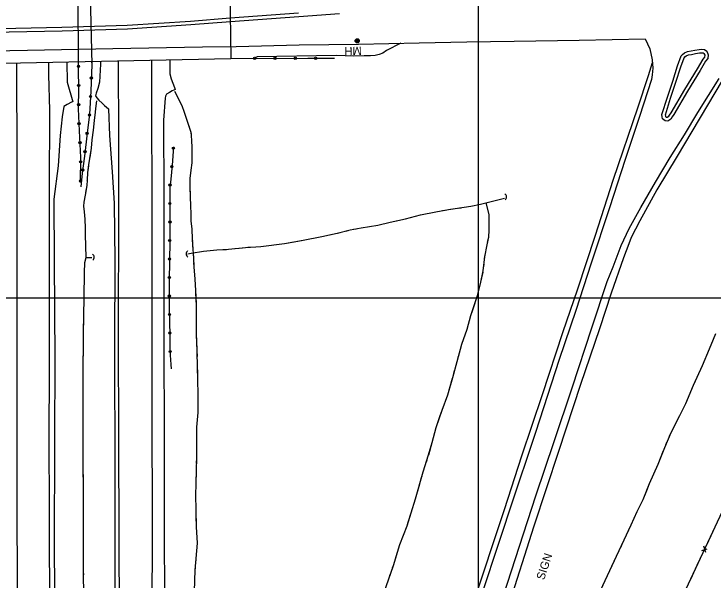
# Model space of a CAD drawing. Extents: x 353423 to 364002, y 127000 to 201942.
# Drawn here: x 360164 to 360670, y 158295 to 158706 of the extents above; entities that cross this region are included whole.
import ezdxf

# ---------------------------------------------------------------- set-up
doc = ezdxf.new("R2010")
doc.units = 0
for name, color, linetype in [('E_DTM_SlopeBottom', 7, 'Continuous'), ('E_DTM_SlopeTop', 7, 'Continuous'), ('E_LAND_BrushLine', 7, 'Continuous'), ('E_LAND_TreeLine', 7, 'Continuous'), ('E_MISCPROP', 7, 'Continuous'), ('E_STRUCT_WingWall', 7, 'Continuous'), ('E_UTL_ETransformer', 7, 'Continuous')]:
    doc.layers.add(name, color=color, linetype=linetype)

msp = doc.modelspace()

# ---------------------------------------------------------------- linework, layer by layer
at = {"layer": 'E_DTM_SlopeBottom'}
for p, q in [((360661.73, 158316.73), (360665.71, 158317.9)), ((360664.54, 158315.23), (360663.21, 158319.88))]:
    msp.add_line(p, q, dxfattribs=at)
for points in [[(360320.65, 158673.05), (360109.56, 158668.79), (360108.15, 158735.07), (360319.6, 158739.06), (360320.65, 158673.05)], [(360336.85, 158673.38), (360320.65, 158673.05)], [(360646.79, 158281.31), (360766.54, 158537.39), (360892.67, 158555.4)], [(360665.25, 158320.78), (360669.96, 158330.84)], [(360658.37, 158306.07), (360662.51, 158314.93)], [(360653.67, 158296.01), (360658.37, 158306.07)]]:
    msp.add_lwpolyline(points, dxfattribs=at)
for centre, radius, start, end in [((360517.62, 158572.97), 2.77, 310.0119, 56.2515), ((360219.11, 158529.31), 2.65, 310.0652, 56.3048), ((360291.22, 158531.79), 2.89, 129.0706, 235.3102)]:
    msp.add_arc(centre, radius, start, end, dxfattribs=at)
at = {"layer": 'E_DTM_SlopeTop'}
for points in [[(359936.04, 158698.85), (359860.48, 158696.88), (359858.8, 158696.71), (359856.79, 158696.3), (359855.24, 158695.38), (359853.79, 158693.66), (359853.3, 158691.62), (359853.63, 158689.4), (359854.74, 158687.31), (359856.61, 158686.41), (359858.17, 158686.19), (359859.11, 158686.23), (359892.39, 158687.05), (359947.79, 158688.67), (360006.4, 158690.11), (360068.1, 158691.17), (360109.04, 158691.75), (360198.45, 158693.5), (360245.72, 158694.93), (360291.6, 158697.91), (360320.44, 158700.27), (360369.87, 158703.92), (360399.38, 158705.94)], [(359936.1, 158696.36), (359860.64, 158694.38), (359859.17, 158694.24), (359857.7, 158693.93), (359856.88, 158693.45), (359856.09, 158692.5), (359855.85, 158691.51), (359856.04, 158690.2), (359856.57, 158689.21), (359857.35, 158688.83), (359858.3, 158688.7), (359859.03, 158688.72), (359892.33, 158689.55), (359947.72, 158691.17), (360006.35, 158692.61), (360068.06, 158693.67), (360108.99, 158694.25), (360198.38, 158696), (360245.6, 158697.43), (360291.42, 158700.41), (360320.24, 158702.77), (360369.69, 158706.41)], [(360109.14, 158678.3), (360173.31, 158679.36), (360235.15, 158680.64), (360300.25, 158681.75), (360324.52, 158682.04), (360370.19, 158683.27), (360413.05, 158683.8), (360456.94, 158684.71), (360491.5, 158685.4), (360525.74, 158686), (360573.01, 158686.67), (360620.79, 158687.62), (360624.08, 158680.3), (360625.8, 158672.45), (360626.23, 158666.26), (360625.86, 158661.47), (360625.26, 158658.23), (360616.6, 158631.31), (360606.25, 158600.13), (360594.79, 158565.15), (360581.5, 158524.91), (360570.39, 158490.7), (360558.44, 158455.14), (360541.2, 158402.35), (360523.19, 158348.13), (360516.83, 158329.18), (360500.37, 158278.91)], [(360443.7, 158684.44), (360433.4, 158679.24), (360430.62, 158677.24), (360428.11, 158676.2), (360425.18, 158675.63), (360421.73, 158675.36), (360417.14, 158675.19), (360409.74, 158675.1), (360396.95, 158675.43), (360339.85, 158674.49), (360336.85, 158673.38)], [(360644.23, 158668.12), (360646.85, 158675.23), (360647.75, 158676.26), (360649.1, 158677.5), (360651.38, 158678.41), (360653.91, 158678.84), (360656.79, 158679.38), (360659.77, 158679.88), (360661.65, 158680.07), (360663.69, 158679.96), (360665.28, 158678.65), (360666.4, 158676.06), (360666.08, 158673.3), (360664.41, 158671.32), (360660.46, 158664.7), (360651.33, 158649.67), (360641.37, 158632.81), (360640.23, 158630.98), (360639.21, 158629.43), (360637.22, 158628), (360635.15, 158628.27), (360633.32, 158629.65), (360633.1, 158631.07), (360632.77, 158632.7), (360636.78, 158645.35)], [(360646.57, 158667.25), (360649.04, 158673.93), (360649.55, 158674.51), (360650.45, 158675.35), (360652.06, 158675.99), (360654.35, 158676.38), (360657.23, 158676.92), (360660.1, 158677.4), (360661.71, 158677.57), (360662.74, 158677.51), (360663.23, 158677.1), (360663.84, 158675.68), (360663.69, 158674.34), (360662.37, 158672.77), (360658.32, 158665.99), (360649.18, 158650.96), (360639.23, 158634.1), (360638.12, 158632.33), (360637.37, 158631.18), (360636.57, 158630.61), (360636.13, 158630.67), (360635.64, 158631.03), (360635.57, 158631.51), (360635.35, 158632.56), (360639.16, 158644.59)], [(360239.96, 158265.3), (360239.59, 158394.04), (360239.39, 158476.29), (360239.5, 158560.35), (360239.52, 158628.82), (360239.25, 158659.35), (360239.22, 158671.41)], [(360263.67, 158265.69), (360263.9, 158335.71), (360263.6, 158417.61), (360263.63, 158490.79), (360263.67, 158570.53), (360263.57, 158637.02), (360263.36, 158662.55), (360263.37, 158671.9)], [(360276.55, 158672.16), (360276.46, 158665.96), (360276.55, 158662.2), (360277.5, 158658.53), (360278.68, 158655.59), (360279.76, 158652.42), (360280.44, 158650.92), (360279.5, 158650.47), (360278.22, 158649.91), (360276.23, 158648.78), (360274.16, 158647.52), (360273.35, 158646.18), (360273.09, 158644.7), (360271.95, 158628.68), (360271.82, 158607.93), (360272.25, 158594.35), (360272.24, 158461.68), (360272.49, 158405.74), (360272.51, 158350.6)], [(360165.51, 158669.92), (360165.52, 158660.89), (360165.63, 158607.45), (360165.68, 158543.94), (360165.65, 158487.88), (360165.82, 158418.28), (360165.66, 158339.84), (360166.09, 158261.27)], [(360189.59, 158260.27), (360189.31, 158348.49), (360189.2, 158395.3), (360189.36, 158451.09), (360189.35, 158506.54), (360189.36, 158578.51), (360189.48, 158635.89), (360188.93, 158661.64), (360188.95, 158670.39)], [(360201.93, 158670.65), (360202.05, 158656.1), (360206.14, 158641.99), (360205.23, 158641.74), (360202.05, 158640.04), (360199.68, 158638.51), (360198.57, 158630.99), (360196.97, 158617.61), (360195.58, 158595.59), (360192.58, 158571.52), (360192.85, 158526.69), (360193.33, 158455.51), (360193.01, 158396.86), (360192.82, 158318.22)], [(360226.23, 158671.14), (360226.24, 158669.14), (360225.59, 158656.23), (360224.25, 158651.53), (360223.24, 158648.18), (360222.77, 158646.39), (360223.73, 158644.79), (360225.17, 158643.1), (360227.44, 158641), (360229.3, 158639.33), (360232.18, 158636.84), (360232.91, 158617.55), (360234.7, 158591.18), (360236.22, 158568.43), (360236.68, 158526.73), (360236.36, 158467.03), (360236.57, 158369.88), (360236.69, 158289.69), (360236.89, 158264.65)], [(360495.62, 158276.52), (360518.82, 158346.57), (360531.48, 158385.27), (360546.32, 158429.88), (360561.2, 158474.66), (360571.98, 158506.33), (360584.47, 158544.57), (360597.85, 158585.98), (360615.36, 158637.69), (360623.24, 158661.11), (360625.94, 158670.43)], [(360636.79, 158645.38), (360640.64, 158656.94), (360644.19, 158668.02)], [(360639.16, 158644.59), (360643.02, 158656.17), (360646.57, 158667.25)], [(360514.98, 158274.48), (360541.59, 158356.29), (360554.82, 158395.64), (360567.76, 158434.68), (360582.15, 158478.15), (360593.29, 158511.69), (360597.43, 158522.34), (360603.23, 158537.9), (360609.09, 158550.12), (360617.58, 158565.33), (360628.19, 158583.69), (360638.9, 158601.49), (360649.08, 158618.15), (360658.81, 158634.33), (360674.39, 158658.98)], [(360676.35, 158657.43), (360643.82, 158602.68), (360629.11, 158578.29), (360616.74, 158555.73), (360610.6, 158543.51), (360608.79, 158539.08), (360605.11, 158528.83), (360596.16, 158503.24), (360587.54, 158477.31), (360573.99, 158437.16), (360558.04, 158388.58), (360540.07, 158334.32), (360520.99, 158274.54)], [(360272.51, 158350.6), (360272.73, 158262.12)], [(360192.82, 158318.22), (360193.17, 158261.61)]]:
    msp.add_lwpolyline(points, dxfattribs=at)
at = {"layer": 'E_LAND_TreeLine'}
for p, q in [((360500, 157500), (360500, 160500)), ((358500, 158500), (362500, 158500)), ((358500, 158500), (362500, 158500)), ((360500, 156000), (360500, 158500))]:
    msp.add_line(p, q, dxfattribs=at)
at = {"layer": 'E_MISCPROP'}
for points in [[(360213.5, 158834.04), (360214.55, 158820.02), (360215.58, 158799.97), (360216.65, 158780.42), (360217.21, 158771.01), (360217.78, 158759.86), (360219.94, 158668.9), (360219.29, 158649.62), (360218.36, 158633), (360216.33, 158617.37), (360214.96, 158604.52), (360214.02, 158597.21), (360213.07, 158590.18), (360212.11, 158580.26)], [(360211.78, 158583.56), (360211.97, 158601.51), (360210.98, 158620.92), (360210.4, 158636.77), (360210.52, 158651.54), (360210.35, 158665.32), (360210.3, 158670.06), (360209.89, 158767.83), (360210.76, 158781.49), (360211.42, 158793.66), (360212.06, 158805.49), (360212.39, 158815.64), (360212.46, 158823.77), (360212.94, 158832.85)], [(360336.83, 158673.38), (360376.46, 158673.59), (360395.68, 158673.57)], [(360336.83, 158673.38), (360376.46, 158673.59), (360395.68, 158673.57)], [(360211.78, 158583.56), (360211.97, 158601.51), (360210.98, 158620.92), (360210.4, 158636.77), (360210.52, 158651.54), (360210.35, 158665.32), (360210.3, 158670.06), (360210.3, 158670.82)], [(360219.89, 158671.02), (360219.94, 158668.9), (360219.29, 158649.62), (360218.36, 158633), (360216.33, 158617.37), (360214.96, 158604.52), (360214.02, 158597.21), (360213.07, 158590.18), (360212.11, 158580.26)], [(360279.17, 158609.34), (360278.1, 158596.16), (360277.11, 158585.85), (360276.43, 158579.71), (360276.5, 158571.7), (360276.6, 158556.56), (360276.4, 158540.86), (360276.13, 158512.44), (360276.09, 158494.77), (360276.31, 158482.49), (360276.48, 158472.58), (360276.61, 158465.51), (360276.79, 158458.27), (360277.29, 158451.55), (360277.51, 158448.54)], [(360279.17, 158609.34), (360278.1, 158596.16), (360277.11, 158585.85), (360276.43, 158579.71), (360276.5, 158571.7), (360276.6, 158556.56), (360276.4, 158540.86), (360276.13, 158512.44), (360276.09, 158494.77), (360276.31, 158482.49), (360276.48, 158472.58), (360276.61, 158465.51), (360276.79, 158458.27), (360277.29, 158451.55), (360277.51, 158448.54)]]:
    msp.add_lwpolyline(points, dxfattribs=at)
for centre, radius in [((360337.92, 158673.39), 0.857), ((360337.92, 158673.39), 0.432), ((360352.63, 158673.47), 0.857), ((360352.63, 158673.47), 0.432), ((360367.34, 158673.55), 0.857), ((360367.34, 158673.55), 0.432), ((360382.05, 158673.59), 0.857), ((360382.05, 158673.59), 0.432), ((360210.33, 158667.68), 0.807), ((360210.33, 158667.68), 0.407), ((360219.61, 158659.19), 0.779), ((360219.61, 158659.19), 0.393), ((360210.49, 158653.83), 0.807), ((360210.49, 158653.83), 0.407), ((360219.08, 158645.81), 0.779), ((360219.08, 158645.81), 0.393), ((360210.42, 158639.97), 0.807), ((360210.42, 158639.97), 0.407), ((360218.29, 158632.45), 0.779), ((360218.29, 158632.45), 0.393), ((360210.79, 158626.12), 0.807), ((360210.79, 158626.12), 0.407), ((360216.57, 158619.17), 0.779), ((360216.57, 158619.17), 0.393), ((360211.42, 158612.28), 0.807), ((360211.42, 158612.28), 0.407), ((360215.1, 158605.87), 0.779), ((360215.1, 158605.87), 0.393), ((360279.09, 158608.35), 0.781), ((360279.09, 158608.35), 0.394), ((360211.94, 158598.44), 0.807), ((360211.94, 158598.44), 0.407), ((360277.99, 158594.98), 0.781), ((360213.4, 158592.59), 0.779), ((360213.4, 158592.59), 0.393), ((360277.99, 158594.98), 0.394), ((360211.79, 158584.59), 0.807), ((360211.79, 158584.59), 0.407), ((360276.64, 158581.64), 0.781), ((360276.64, 158581.64), 0.394), ((360276.52, 158568.24), 0.781), ((360276.52, 158568.24), 0.394), ((360276.57, 158554.82), 0.781), ((360276.57, 158554.82), 0.394), ((360276.41, 158541.41), 0.781), ((360276.41, 158541.41), 0.394), ((360276.28, 158528), 0.781), ((360276.28, 158528), 0.394), ((360276.15, 158514.58), 0.781), ((360276.15, 158514.58), 0.394), ((360276.1, 158501.17), 0.781), ((360276.1, 158501.17), 0.394), ((360276.21, 158487.76), 0.781), ((360276.22, 158487.76), 0.394), ((360276.45, 158474.35), 0.781), ((360276.45, 158474.35), 0.394), ((360276.72, 158460.93), 0.781), ((360276.73, 158460.93), 0.394)]:
    msp.add_circle(centre, radius, dxfattribs=at)
at = {"layer": 'E_STRUCT_WingWall'}
for points in [[(360279.98, 158649.77), (360285.07, 158639.24), (360286.97, 158634.52), (360288.62, 158629.36), (360289.85, 158625.71), (360291.71, 158619.93), (360292.25, 158614.25), (360292.34, 158608.58), (360292.45, 158603.11), (360292.34, 158597.82), (360291.78, 158592.34), (360291.08, 158586.44), (360290.98, 158580.16), (360291.23, 158573.02), (360291.45, 158566.55), (360291.66, 158560.79), (360291.82, 158555.65), (360292.32, 158549.55), (360292.72, 158542.7), (360292.99, 158538.17), (360293.54, 158528.96), (360293.77, 158522.27), (360294.51, 158513.45), (360294.98, 158505.21), (360295.5, 158495.78), (360295.51, 158485.24), (360295.66, 158473.34), (360296.12, 158461.44), (360296.4, 158449.07), (360296.52, 158440.87), (360296.67, 158429.4), (360296.71, 158416.88), (360295.74, 158406.1), (360295.73, 158384.49), (360295.53, 158374.27), (360295.29, 158365.27), (360295.16, 158356.7), (360295.22, 158346.45), (360295.67, 158334), (360296.2, 158322.02), (360294.6, 158302.45), (360293.28, 158264.48)], [(360279.98, 158649.77), (360285.07, 158639.24), (360286.97, 158634.52), (360288.62, 158629.36), (360289.85, 158625.71), (360290.47, 158623.79)], [(360216.02, 158529.17), (360215.48, 158545.88), (360215.35, 158550.4), (360215.25, 158556.82), (360214.66, 158562.3), (360214.31, 158566.24), (360214.52, 158569.12), (360215.33, 158574.37), (360216.56, 158581.33), (360216.76, 158585.09), (360217.21, 158590.82), (360217.86, 158596.18), (360218.59, 158600.77), (360219.78, 158608.26), (360220.32, 158614.45), (360221.14, 158621.51), (360221.98, 158628.35), (360222.56, 158634.46), (360222.93, 158637.08), (360223.63, 158642.77)], [(360218.73, 158601.65), (360219.78, 158608.26), (360220.32, 158614.45), (360221.14, 158621.51), (360221.98, 158628.35), (360222.56, 158634.46), (360222.93, 158637.08), (360223.63, 158642.77)], [(360291.66, 158620.09), (360291.71, 158619.93), (360291.88, 158618.17)], [(360292.25, 158614.31), (360292.25, 158614.25), (360292.28, 158612.37)], [(360292.34, 158608.49), (360292.38, 158606.55)], [(360292.44, 158602.67), (360292.34, 158597.82), (360291.78, 158592.34), (360291.08, 158586.44), (360290.98, 158580.16), (360291.17, 158574.62)], [(360217.49, 158593.17), (360217.84, 158596.01)], [(360216.74, 158584.63), (360216.76, 158585.09), (360216.95, 158587.48)], [(360215.65, 158576.14), (360216.14, 158578.96)], [(360216.02, 158529.17), (360215.48, 158545.88), (360215.35, 158550.4), (360215.25, 158556.82), (360214.66, 158562.3), (360214.31, 158566.24), (360214.52, 158569.12), (360214.74, 158570.5)], [(360289.49, 158531.88), (360291.95, 158532.2), (360300.83, 158533.77), (360310.58, 158534.62), (360318.89, 158535.07), (360331.4, 158536.41), (360342.51, 158537.19), (360359.43, 158539.16), (360372.98, 158541.79), (360386.53, 158544.46), (360397.62, 158546.71), (360407.08, 158549.1), (360414.93, 158550.63), (360427.11, 158552.59), (360436.12, 158554.69), (360447.21, 158557.23), (360458.13, 158560.02), (360469, 158562.28), (360478.28, 158563.93), (360487.89, 158565.27), (360494.46, 158566.39), (360501.36, 158567.81), (360505.36, 158568.7), (360518.77, 158572.18)], [(360291.17, 158574.62), (360291.23, 158573.02), (360291.45, 158566.55), (360291.66, 158560.79), (360291.82, 158555.65), (360292.32, 158549.55), (360292.5, 158546.52)], [(360491.32, 158565.85), (360494.46, 158566.39), (360501.36, 158567.81), (360505.36, 158568.7), (360518.77, 158572.18)], [(360423.09, 158261.64), (360438.35, 158305.87), (360443.01, 158321.19), (360448.37, 158334.73), (360451.21, 158344.13), (360454.29, 158354.2), (360460.01, 158373.76), (360463.9, 158386), (360466.5, 158395.08), (360469.29, 158405.9), (360473.73, 158418.55), (360477.77, 158429.57), (360481.33, 158442.16), (360484.47, 158453.64), (360487.99, 158466.22), (360491.82, 158477.08), (360494.53, 158487.14), (360499.58, 158502.32), (360501.82, 158511.18), (360503.5, 158519.37), (360504.56, 158529.51), (360506.27, 158538.29), (360507.42, 158543.89), (360507.74, 158548.86), (360507.86, 158553.06), (360507.79, 158557.23), (360507.68, 158560.3), (360505.61, 158568.77)], [(360485.56, 158564.94), (360487.49, 158565.21)], [(360506.65, 158540.14), (360507.42, 158543.89), (360507.74, 158548.86), (360507.86, 158553.06), (360507.79, 158557.23), (360507.68, 158560.3), (360505.61, 158568.77)], [(360442.75, 158556.21), (360447.21, 158557.23), (360458.13, 158560.02), (360469, 158562.28), (360470.21, 158562.49)], [(360474.04, 158563.18), (360475.95, 158563.52)], [(360479.79, 158564.14), (360481.71, 158564.41)], [(360415.14, 158550.67), (360427.11, 158552.59), (360436.12, 158554.69), (360442.75, 158556.21)], [(360409.41, 158549.56), (360411.32, 158549.93)], [(360366.63, 158540.56), (360372.98, 158541.79), (360386.53, 158544.46), (360394.27, 158546.03)], [(360398.08, 158546.83), (360399.96, 158547.3)], [(360403.73, 158548.26), (360405.61, 158548.73)], [(360292.73, 158542.65), (360292.84, 158540.71)], [(360338.71, 158536.92), (360342.51, 158537.19), (360359.43, 158539.16), (360366.63, 158540.56)], [(360289.49, 158531.88), (360291.95, 158532.2), (360300.83, 158533.77), (360310.58, 158534.62), (360317.42, 158534.99)], [(360293.07, 158536.84), (360293.18, 158534.9)], [(360321.29, 158535.32), (360323.23, 158535.53)], [(360327.09, 158535.95), (360329.02, 158536.15)], [(360332.89, 158536.51), (360334.83, 158536.65)], [(360505.48, 158534.25), (360505.87, 158536.21)], [(360293.42, 158531.03), (360293.53, 158529.1)], [(360504.44, 158528.34), (360504.56, 158529.51), (360504.72, 158530.32)], [(360214.25, 158261.91), (360214, 158323.08), (360214.02, 158354.18), (360213.63, 158389.63), (360213.76, 158429.66), (360213.73, 158441.67), (360213.89, 158473), (360214.53, 158500.46), (360214.62, 158517.93), (360215.01, 158525.44), (360216.02, 158529.17), (360220.01, 158529.07)], [(360214.53, 158500.52), (360214.62, 158517.93), (360215.01, 158525.44), (360216.02, 158529.17), (360220.01, 158529.07)], [(360293.67, 158525.22), (360293.77, 158522.27), (360294.51, 158513.45), (360294.98, 158505.21), (360295.42, 158497.14)], [(360503.81, 158522.37), (360504.02, 158524.36)], [(360495.64, 158490.46), (360499.58, 158502.32), (360501.82, 158511.18), (360503.3, 158518.4)], [(360214.37, 158493.74), (360214.42, 158496)], [(360295.42, 158497.14), (360295.5, 158495.78), (360295.51, 158485.24), (360295.66, 158473.34), (360295.83, 158469.02)], [(360214.21, 158486.96), (360214.27, 158489.22)], [(360487.03, 158462.76), (360487.99, 158466.22), (360491.82, 158477.08), (360494.53, 158487.14), (360495.64, 158490.46)], [(360214.06, 158480.17), (360214.11, 158482.43)], [(360213.74, 158442.85), (360213.89, 158473), (360213.95, 158475.65)], [(360585.27, 158280.93), (360599.91, 158312.53), (360605.62, 158324.49), (360610.64, 158335.47), (360615.03, 158344.92), (360619.24, 158353.79), (360623.89, 158365.23), (360630.09, 158379.27), (360634.84, 158391.36), (360639.46, 158402.36), (360645.8, 158414.61), (360650.07, 158423.19), (360655.77, 158436.66), (360662.3, 158450.89), (360667.18, 158462.86), (360671.95, 158473.99)], [(360295.98, 158465.14), (360296.06, 158463.2)], [(360657.21, 158439.79), (360662.3, 158450.89), (360667.18, 158462.86), (360669.73, 158468.82)], [(360296.17, 158459.32), (360296.22, 158457.38)], [(360485.41, 158456.98), (360485.95, 158458.91)], [(360296.3, 158453.5), (360296.34, 158451.56)], [(360483.8, 158451.19), (360484.33, 158453.12)], [(360296.42, 158447.68), (360296.52, 158440.87), (360296.67, 158429.4), (360296.7, 158419.55)], [(360482.22, 158445.4), (360482.74, 158447.33)], [(360213.7, 158410.06), (360213.76, 158429.66), (360213.73, 158441.67), (360213.74, 158442.85)], [(360472.13, 158413.98), (360473.73, 158418.55), (360477.77, 158429.57), (360481.16, 158441.54)], [(360643.98, 158411.09), (360645.8, 158414.61), (360650.07, 158423.19), (360655.77, 158436.66), (360657.21, 158439.79)], [(360296.7, 158419.55), (360296.71, 158416.88), (360295.74, 158406.1), (360295.74, 158391.46)], [(360463.94, 158386.16), (360466.5, 158395.08), (360469.29, 158405.9), (360472.13, 158413.98)], [(360213.67, 158403.27), (360213.68, 158405.53)], [(360640.97, 158405.28), (360641.98, 158407.21)], [(360213.65, 158396.49), (360213.66, 158398.75)], [(360638.2, 158399.36), (360639.04, 158401.37)], [(360635.66, 158393.33), (360636.51, 158395.34)], [(360213.63, 158389.7), (360213.64, 158391.96)], [(360621.81, 158360.12), (360623.89, 158365.23), (360630.09, 158379.27), (360634.02, 158389.29)], [(360214.02, 158352.38), (360214.02, 158354.18), (360213.68, 158385.18)], [(360295.73, 158387.58), (360295.73, 158385.64)], [(360295.68, 158381.76), (360295.64, 158379.82)], [(360462.13, 158380.43), (360462.74, 158382.34)], [(360295.57, 158375.94), (360295.53, 158374.27), (360295.53, 158374)], [(360460.31, 158374.71), (360460.92, 158376.62)], [(360295.42, 158370.12), (360295.29, 158365.27), (360295.16, 158356.7), (360295.22, 158346.45), (360295.38, 158341.99)], [(360458.61, 158368.95), (360459.17, 158370.87)], [(360449.15, 158337.31), (360451.21, 158344.13), (360454.29, 158354.2), (360457.48, 158365.11)], [(360608.75, 158331.33), (360610.64, 158335.47), (360615.03, 158344.92), (360619.24, 158353.79), (360621.81, 158360.12)], [(360214.01, 158319.58), (360214, 158323.08), (360214.02, 158352.38)], [(360295.38, 158341.99), (360295.67, 158334), (360296.2, 158322.02), (360295.54, 158313.9)], [(360439.59, 158309.94), (360443.01, 158321.19), (360448.37, 158334.73), (360449.15, 158337.31)], [(360606.03, 158325.39), (360606.93, 158327.37)], [(360603.23, 158319.48), (360604.16, 158321.44)], [(360214.04, 158312.8), (360214.03, 158315.06)], [(360600.41, 158313.57), (360601.35, 158315.54)], [(360214.07, 158306.01), (360214.06, 158308.27)], [(360295.22, 158310.03), (360295.06, 158308.1)], [(360585.27, 158280.93), (360598.57, 158309.62)], [(360294.75, 158304.23), (360294.6, 158302.45), (360294.6, 158302.3)], [(360437.78, 158304.21), (360438.35, 158305.87), (360438.42, 158306.11)], [(360214.1, 158299.23), (360214.09, 158301.49)], [(360294.46, 158298.42), (360294.4, 158296.48)], [(360435.82, 158298.54), (360436.48, 158300.43)]]:
    msp.add_lwpolyline(points, dxfattribs=at)
at = {"layer": 'E_UTL_ETransformer'}
for centre, radius in [((360412.18, 158686.19), 1.5), ((360412.17, 158686.19), 1.22), ((360412.18, 158686.2), 0.968), ((360412.21, 158686.21), 0.605)]:
    msp.add_circle(centre, radius, dxfattribs=at)

# ---------------------------------------------------------------- texts
at = {"layer": 'E_LAND_BrushLine'}
msp.add_text('SIGN', height=6, rotation=71.98, dxfattribs=at).set_placement((360547.46, 158294.94))
at = {"layer": 'E_UTL_ETransformer'}
msp.add_text('MH', height=6, rotation=181.0335, dxfattribs=at).set_placement((360415.38, 158681.92))

doc.saveas('drawing.dxf')
